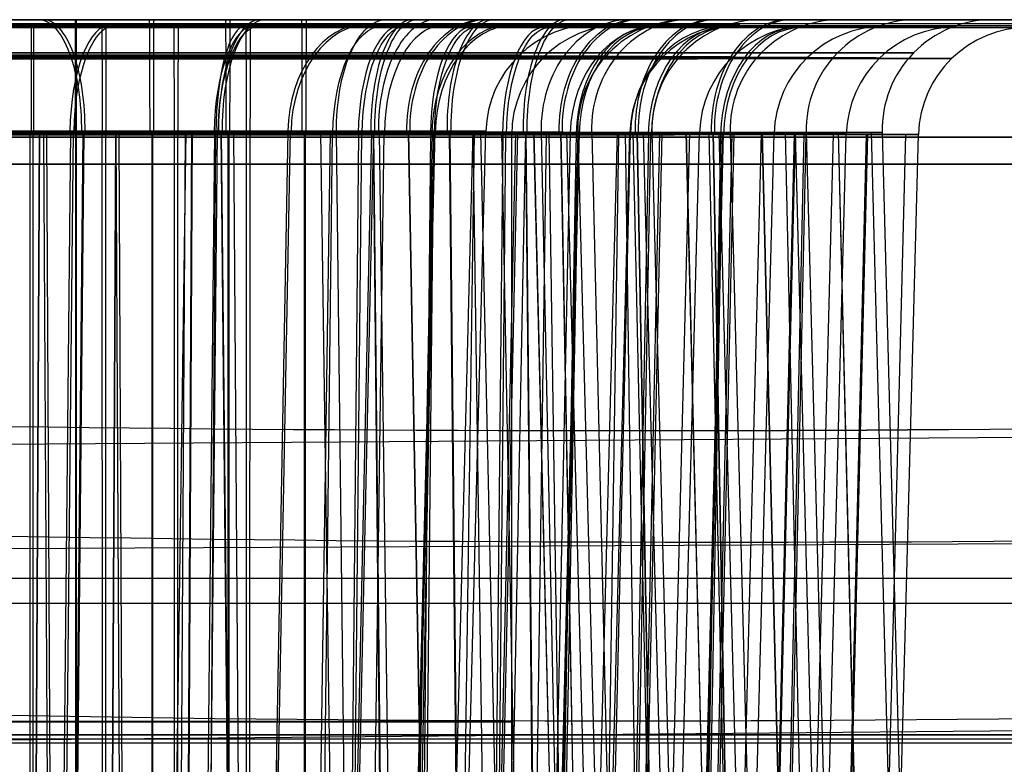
# Model space of a CAD drawing. Extents: x -64 to 57, y 4 to 161.
# Tile 294 of 342: x 5.11 to 6.45, y 155.15 to 156.17. Entities that reach past the tile are written whole.
import ezdxf

# ---------------------------------------------------------------- set-up
doc = ezdxf.new("R2010")
doc.units = 0
doc.layers.add('DEFAULT', color=7, linetype='CONTINUOUS')

msp = doc.modelspace()

# ---------------------------------------------------------------- linework, layer by layer
at = {"layer": 'DEFAULT', "color": 254}
for p, q in [((12.1083, 156.1663, 37.9762), (3.2359, 156.1663, 37.9733)), ((3.2359, 156.1663, 40.1558), (12.1084, 156.1663, 40.1578)), ((3.2359, 156.1663, 39.0655), (15.5379, 156.1663, 39.0655)), ((12.1084, 156.1663, 40.1578), (3.2359, 156.1663, 40.1558)), ((9.6019, 156.1667, 47.8246), (6.0712, 156.1667, 47.8246)), ((9.4073, 156.1583, 47.8655), (6.1436, 156.1584, 47.8594)), ((5.1621, 154.4104, 39.9684), (5.1782, 156.0143, 40.0076)), ((5.1659, 154.4107, 38.3595), (5.1821, 156.0147, 38.3211)), ((5.3125, 154.4104, 39.8887), (5.3357, 156.0143, 39.924)), ((5.4451, 154.4104, 39.7805), (5.4748, 156.0143, 39.8107)), ((5.4479, 154.4107, 38.5485), (5.4777, 156.0146, 38.5192)), ((5.5535, 154.4104, 39.6493), (5.5884, 156.0143, 39.6732)), ((5.5562, 154.4106, 38.681), (5.5913, 156.0146, 38.6581)), ((5.6346, 154.4104, 39.4988), (5.6734, 156.0144, 39.5154)), ((5.6362, 154.4106, 38.8312), (5.6751, 156.0145, 38.8156)), ((5.6856, 154.4106, 38.995), (5.7268, 156.0145, 38.9873)), ((5.702, 154.4105, 39.1648), (5.744, 156.0145, 39.1653)), ((5.744, 156.0145, 39.1653), (5.744, 156.0145, 39.1603)), ((5.1232, 154.4082, 49.0342), (5.1232, 156.0121, 49.0766)), ((5.1353, 156.0127, 51.9038), (5.1271, 154.4167, 51.9448)), ((5.1271, 154.4086, 47.2933), (5.1272, 156.0125, 47.2517)), ((5.1359, 156.0128, 50.3586), (5.1277, 154.4167, 50.3176)), ((5.1501, 154.4067, 55.0175), (5.1418, 156.0106, 55.059)), ((5.1539, 154.4071, 53.31), (5.1459, 156.0111, 53.2692)), ((5.195, 156.0127, 57.8586), (5.1789, 154.4167, 57.8972)), ((5.1963, 156.0128, 56.4034), (5.1803, 154.4167, 56.3648)), ((5.1849, 156.0128, 48.9191), (5.1849, 154.4167, 48.9609)), ((5.1855, 156.0128, 47.3435), (5.1855, 154.4167, 47.3017)), ((5.2214, 154.4074, 52.0344), (5.2213, 156.0113, 52.0768)), ((5.226, 154.4079, 50.2934), (5.2261, 156.0118, 50.2518)), ((5.2392, 156.0127, 54.9037), (5.231, 154.4167, 54.9447)), ((5.2397, 156.0128, 53.3587), (5.2316, 154.4167, 53.3177)), ((5.2482, 154.406, 58.0178), (5.24, 156.0099, 58.0594)), ((5.2521, 154.4064, 56.3101), (5.2441, 156.0103, 56.2692)), ((5.2887, 156.0128, 51.919), (5.2887, 154.4167, 51.9608)), ((5.2899, 156.0128, 50.3436), (5.2899, 154.4167, 50.3018)), ((5.3196, 154.4067, 55.0347), (5.3195, 156.0106, 55.0771)), ((5.3242, 154.4071, 53.2935), (5.3244, 156.0111, 53.2519)), ((5.3251, 154.4081, 49.0111), (5.3348, 156.0121, 49.0524)), ((5.343, 156.0127, 57.9036), (5.3348, 154.4167, 57.9446)), ((5.3436, 156.0128, 56.3589), (5.3355, 154.4167, 56.3179)), ((5.3585, 154.4089, 45.9687), (5.3745, 156.0128, 46.0079)), ((5.3623, 154.4093, 44.3599), (5.3785, 156.0132, 44.3215)), ((5.3644, 154.4085, 47.3265), (5.3759, 156.0125, 47.2865)), ((5.3827, 156.0128, 45.8592), (5.3987, 154.4167, 45.8978)), ((5.3834, 156.0127, 44.4037), (5.3994, 154.4167, 44.3651)), ((5.3925, 156.0128, 54.9189), (5.3925, 154.4167, 54.9607)), ((5.3938, 156.0128, 53.3437), (5.3938, 154.4167, 53.3019)), ((5.4002, 156.0127, 47.3734), (5.4116, 154.4167, 47.3332)), ((5.4178, 154.406, 58.0351), (5.4177, 156.0099, 58.0775)), ((5.4224, 154.4064, 56.2936), (5.4226, 156.0103, 56.252)), ((5.4964, 156.0128, 57.9187), (5.4963, 154.4167, 57.9605)), ((5.4976, 156.0128, 56.3438), (5.4977, 154.4167, 56.302)), ((5.5088, 154.4089, 45.889), (5.5321, 156.0128, 45.9244)), ((5.516, 154.4081, 48.9419), (5.5349, 156.0121, 48.9799)), ((5.5185, 156.0128, 45.7867), (5.5417, 154.4167, 45.8215)), ((5.5401, 156.0127, 48.8346), (5.5589, 154.4167, 48.872)), ((5.555, 154.4074, 51.9692), (5.571, 156.0114, 52.0084)), ((5.5587, 154.4078, 50.3602), (5.5749, 156.0118, 50.3219)), ((5.5834, 154.4085, 47.4231), (5.6055, 156.0124, 47.3877)), ((5.5903, 156.0128, 51.8591), (5.6063, 154.4167, 51.8978)), ((5.591, 156.0127, 50.4037), (5.607, 154.4167, 50.3651)), ((5.5984, 156.0127, 47.4605), (5.6203, 154.4166, 47.425)), ((5.6382, 156.0128, 45.6886), (5.6677, 154.4167, 45.7182)), ((5.6386, 156.0128, 44.5744), (5.6681, 154.4167, 44.5448)), ((5.6415, 154.4089, 45.7809), (5.6711, 156.0129, 45.811)), ((5.6442, 154.4092, 44.5489), (5.674, 156.0132, 44.5197)), ((5.6532, 154.4067, 54.9695), (5.6692, 156.0106, 55.0087)), ((5.657, 154.4071, 53.3604), (5.6732, 156.011, 53.322)), ((5.6941, 156.0128, 54.859), (5.7101, 154.4167, 54.8977)), ((5.6948, 156.0127, 53.4038), (5.7109, 154.4167, 53.3652)), ((5.7053, 154.4075, 51.8895), (5.7286, 156.0114, 51.9248)), ((5.7261, 156.0128, 51.7867), (5.7493, 154.4167, 51.8214)), ((5.7367, 156.0127, 44.6941), (5.7715, 154.4167, 44.6709)), ((5.7499, 154.409, 45.6497), (5.7848, 156.0129, 45.6735)), ((5.7515, 154.406, 57.9698), (5.7675, 156.0099, 58.009)), ((5.7526, 154.4092, 44.6814), (5.7876, 156.0131, 44.6586)), ((5.7552, 154.4064, 56.3604), (5.7714, 156.0103, 56.322)), ((5.7652, 156.0127, 47.5981), (5.7959, 154.4167, 47.5698)), ((5.7676, 154.4085, 47.5754), (5.7986, 156.0124, 47.5474)), ((5.7793, 154.4098, 42.165), (5.7793, 156.0098, 42.1653)), ((5.7979, 156.0128, 57.8589), (5.8139, 154.4167, 57.8975)), ((5.7987, 156.0128, 56.4039), (5.8147, 154.4167, 56.3653)), ((5.8036, 154.4067, 54.8897), (5.8268, 156.0106, 54.9251)), ((5.809, 156.0127, 45.4334), (5.8476, 154.4167, 45.4495)), ((5.8092, 156.0127, 44.8298), (5.8478, 154.4167, 44.8138)), ((5.8192, 156.0128, 48.5989), (5.8528, 154.4167, 48.6238)), ((5.8591, 156.0121, 48.7075), (5.8253, 154.4082, 48.6822)), ((5.8299, 156.0128, 54.7866), (5.8531, 154.4167, 54.8214)), ((5.831, 154.409, 45.4992), (5.8698, 156.0129, 45.5158)), ((5.8325, 154.4091, 44.8316), (5.8714, 156.0131, 44.816)), ((5.838, 154.4075, 51.7813), (5.8676, 156.0114, 51.8115)), ((5.8407, 154.4078, 50.5493), (5.8705, 156.0117, 50.52)), ((5.8458, 156.0128, 51.6886), (5.8754, 154.4167, 51.7181)), ((5.8462, 156.0128, 50.5744), (5.8758, 154.4167, 50.5449)), ((5.8541, 156.0127, 44.9778), (5.8951, 154.4167, 44.9697)), ((5.8692, 156.0128, 45.1283), (5.8692, 156.0128, 45.1313)), ((5.8692, 156.0128, 45.1313), (5.911, 154.4167, 45.1313)), ((5.8819, 154.4091, 44.9954), (5.9232, 156.013, 44.9877)), ((5.8884, 156.0128, 47.7761), (5.9257, 154.4167, 47.7573)), ((5.8983, 154.4091, 45.1652), (5.9403, 156.013, 45.1656)), ((5.9018, 154.406, 57.8901), (5.9251, 156.0099, 57.9254)), ((5.9036, 154.4084, 47.7724), (5.9412, 156.0124, 47.7539)), ((5.9337, 156.0128, 57.7864), (5.9568, 154.4167, 57.8212)), ((5.9362, 154.4067, 54.7816), (5.9659, 156.0107, 54.8118)), ((5.939, 154.407, 53.5494), (5.9688, 156.011, 53.5201)), ((5.9403, 156.013, 45.1656), (5.9403, 156.013, 45.1608)), ((5.9444, 156.0127, 50.6941), (5.9791, 154.4167, 50.6709)), ((5.9464, 154.4075, 51.6501), (5.9813, 156.0114, 51.6739)), ((5.949, 154.4077, 50.6818), (5.9841, 156.0117, 50.6589)), ((5.9496, 156.0128, 54.6885), (5.9791, 154.4167, 54.7181)), ((5.95, 156.0128, 53.5745), (5.9796, 154.4167, 53.5449)), ((5.9586, 156.0128, 47.9812), (5.9996, 154.4167, 47.9732)), ((5.9702, 156.0128, 48.1976), (6.0119, 154.4167, 48.2011)), ((5.9808, 154.4084, 47.9993), (6.0221, 156.0123, 47.9917)), ((5.9933, 154.4083, 48.2387), (6.0352, 156.0123, 48.2427)), ((6.0166, 156.0127, 51.4334), (6.0552, 154.4167, 51.4494)), ((6.0169, 156.0127, 50.8298), (6.0555, 154.4167, 50.8138)), ((6.0275, 154.4075, 51.4996), (6.0663, 156.0114, 51.5162)), ((6.029, 154.4077, 50.832), (6.0679, 156.0116, 50.8164)), ((6.0345, 154.406, 57.7819), (6.0642, 156.0099, 57.8121)), ((6.0373, 154.4063, 56.5495), (6.0671, 156.0102, 56.5202)), ((6.0447, 154.4068, 54.6504), (6.0796, 156.0107, 54.6742)), ((6.0473, 154.407, 53.6819), (6.0824, 156.0109, 53.659)), ((6.0481, 156.0127, 53.6942), (6.0829, 154.4167, 53.6709)), ((6.0533, 156.0128, 57.6884), (6.0829, 154.4167, 57.718)), ((6.0538, 156.0128, 56.5746), (6.0833, 154.4167, 56.545)), ((6.0617, 156.0127, 50.9778), (6.1027, 154.4167, 50.9697)), ((6.0768, 156.0128, 51.1282), (6.0768, 156.0128, 51.1313)), ((6.0768, 156.0128, 51.1313), (6.1186, 154.4167, 51.1313)), ((6.0784, 154.4076, 50.9958), (6.1196, 156.0116, 50.988)), ((6.0948, 154.4076, 51.1656), (6.1368, 156.0115, 51.166)), ((6.1203, 156.0127, 54.4334), (6.1589, 154.4167, 54.4494)), ((6.1206, 156.0127, 53.8299), (6.1592, 154.4167, 53.8138)), ((6.1258, 154.4068, 54.4998), (6.1646, 156.0107, 54.5164)), ((6.1273, 154.4069, 53.8321), (6.1662, 156.0109, 53.8165)), ((6.1368, 156.0115, 51.166), (6.1368, 156.0115, 51.1612)), ((6.143, 154.406, 57.6506), (6.1779, 156.01, 57.6745)), ((6.1456, 154.4063, 56.682), (6.1807, 156.0102, 56.6592)), ((6.1519, 156.0127, 56.6942), (6.1866, 154.4167, 56.671)), ((6.1655, 156.0127, 53.9778), (6.2065, 154.4167, 53.9697)), ((6.1767, 154.4069, 53.9959), (6.2179, 156.0108, 53.9882)), ((6.1806, 156.0128, 54.1282), (6.1806, 156.0128, 54.1313)), ((6.1806, 156.0128, 54.1313), (6.2224, 154.4167, 54.1313)), ((6.1931, 154.4069, 54.1658), (6.2351, 156.0108, 54.1662)), ((6.2241, 156.0127, 57.4333), (6.2626, 154.4167, 57.4494)), ((6.2241, 154.4061, 57.5001), (6.2629, 156.01, 57.5166)), ((6.2243, 156.0127, 56.8299), (6.2629, 154.4167, 56.8139)), ((6.2256, 154.4062, 56.8323), (6.2645, 156.0101, 56.8166)), ((6.2351, 156.0108, 54.1662), (6.2351, 156.0108, 54.1614)), ((6.2692, 156.0127, 56.9779), (6.3102, 154.4167, 56.9697)), ((6.275, 154.4062, 56.9961), (6.3163, 156.0101, 56.9884)), ((6.2843, 156.0128, 57.1281), (6.2843, 156.0128, 57.1313)), ((6.2843, 156.0128, 57.1313), (6.3261, 154.4167, 57.1313)), ((6.2914, 154.4062, 57.1659), (6.3335, 156.0101, 57.1664)), ((6.3335, 156.0101, 57.1664), (6.3335, 156.0101, 57.1615)), ((12.1083, 155.9698, 40.3578), (3.2359, 155.9698, 40.3558)), ((3.2359, 155.9698, 37.7733), (12.1083, 155.9698, 37.7762)), ((8.0507, 155.6081, 37.2299), (4.9238, 155.5867, 37.1966)), ((8.0539, 155.4604, 37.4435), (4.9238, 155.4445, 37.4325)), ((3.2359, 155.4056, 37.7635), (12.1083, 155.4056, 37.7664)), ((3.2359, 155.3713, 40.3663), (12.1083, 155.3713, 40.3682)), ((4.9238, 155.1835, 37.5206), (8.0593, 155.2127, 37.5214)), ((5.4588, 155.1841, 37.5206), (5.4588, 153.6212, 37.4797))]:
    msp.add_line(p, q, dxfattribs=at)
at = {"layer": 'DEFAULT', "color": 254, "extrusion": (3.28787e-05, 1, 0.000242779)}
for centre, radius, start, end in [((-25.969, -615.3516, 156.1702), 651.2, 87.9432221, 89.9439449), ((-81.5281, 889.4198, 156.1702), 832.9546, 272.8966312, 275.4213071), ((-4.8264, 39.1256, 156.1702), 1.0624, 180.1987, 0.123), ((-4.8264, 39.1256, 156.1702), 1.0624, 0.1229, 180.1989), ((-4.9242, 42.1259, 156.1702), 1, 359.8922, 179.8922), ((-4.9242, 42.1259, 156.1702), 1, 359.8922, 179.8922), ((-4.9242, 42.1259, 156.1702), 1, 179.8922, 359.8922), ((-4.9242, 42.1259, 156.1702), 1, 179.8922, 359.8922), ((-5.121, 48.1262, 156.1702), 1.0624, 143.4459, 36.3093), ((-5.0228, 45.126, 156.1702), 1.0624, 180.1959, 0.1202), ((-5.0228, 45.126, 156.1702), 1.0624, 0.12, 180.1961), ((-5.2192, 51.1264, 156.1702), 1.0624, 180.1932, 0.1174), ((-5.2192, 51.1264, 156.1702), 1.0624, 0.1172, 180.1933), ((-5.3174, 54.1266, 156.1702), 1.0625, 180.197, 0.1213), ((-5.3174, 54.1266, 156.1702), 1.0625, 0.1211, 180.1972), ((-5.121, 48.1262, 156.1702), 1.0624, 36.309, 143.4462), ((-5.4156, 57.1268, 156.1702), 1.0627, 180.1989, 0.1231), ((-5.4156, 57.1268, 156.1702), 1.0627, 0.1229, 180.199), ((-5.121, 48.1262, 156.1278), 0.9578, 36.309, 143.4462), ((-4.9242, 42.1259, 156.0202), 0.85, 359.8922, 179.8922), ((-4.9242, 42.1259, 156.0202), 0.85, 179.8922, 359.8922), ((-5.121, 48.1262, 156.0242), 0.9124, 143.4459, 36.3093), ((-4.9242, 42.1259, 155.2202), 0.85, 359.8922, 179.8922), ((-4.9242, 42.1259, 155.2202), 0.85, 179.8922, 359.8922), ((-25.969, -615.3516, 155.1952), 651.183, 87.9432221, 89.9439449), ((-81.5281, 889.4196, 155.1952), 832.9374, 272.8966309, 275.4213073)]:
    msp.add_arc(centre, radius, start, end, dxfattribs=at)
at = {"layer": 'DEFAULT', "color": 254, "extrusion": (1.09003e-12, 1, -2.95414e-10)}
msp.add_arc((-24.7859, -615.3846, 156.1667), 651.2, 88.0510012, 90.0517239, dxfattribs=at)
at = {"layer": 'DEFAULT', "color": 254, "extrusion": (2.93467e-14, 1, -2.18914e-15)}
msp.add_arc((-83.1755, 889.2796, 156.1667), 832.9546, 273.0044103, 275.5290862, dxfattribs=at)
at = {"layer": 'DEFAULT', "color": 254, "extrusion": (-9.6183e-17, 1, -3.033e-14)}
msp.add_arc((-5.0814, 45.1313, 156.1667), 0.9377, 180.222, 0.1414, dxfattribs=at)
at = {"layer": 'DEFAULT', "color": 254, "extrusion": (0, 1, 0)}
for centre, radius, start, end in [((-5.0814, 45.1313, 156.1667), 0.9377, 0.1416, 180.2218), ((-5.393, 54.1313, 156.1667), 0.9376, 180.2275, 0.1471), ((-5.393, 54.1313, 156.1667), 0.9376, 0.1473, 180.2273), ((-5.4968, 57.1313, 156.1667), 0.9374, 180.2306, 0.1503), ((-5.4968, 57.1313, 156.1667), 0.9374, 0.1505, 180.2304), ((-4.9239, 1.4636, 156.1667), 40.512, 89.99986, 100.34853), ((-4.9239, 1.4636, 156.1667), 40.512, 89.99986, 100.13683), ((-4.9238, 76.7173, 156.1667), 40.512, 259.6513, 269.99998), ((-24.7859, -615.3846, 155.1917), 651.183, 88.0510011, 90.0517239), ((-83.1755, 889.2794, 155.1917), 832.9374, 273.00441, 275.5290864)]:
    msp.add_arc(centre, radius, start, end, dxfattribs=at)
at = {"layer": 'DEFAULT', "color": 254, "extrusion": (-2.32698e-10, 1, 6.5949e-14)}
msp.add_arc((-5.1853, 48.1313, 156.1667), 0.9377, 143.5853, 36.448, dxfattribs=at)
at = {"layer": 'DEFAULT', "color": 254, "extrusion": (9.78473e-17, 1, 3.03326e-14)}
msp.add_arc((-5.2891, 51.1313, 156.1667), 0.9377, 180.225, 0.1446, dxfattribs=at)
at = {"layer": 'DEFAULT', "color": 254, "extrusion": (-9.77103e-17, 1, -3.02901e-14)}
msp.add_arc((-5.2891, 51.1313, 156.1667), 0.9377, 0.1448, 180.2249, dxfattribs=at)
at = {"layer": 'DEFAULT', "color": 254, "extrusion": (-2.32698e-10, 1, 1.07392e-13)}
msp.add_arc((-5.1853, 48.1313, 156.1667), 0.9377, 36.4483, 143.585, dxfattribs=at)
at = {"layer": 'DEFAULT', "color": 254, "extrusion": (2.71633e-14, 1, -2.56834e-13)}
msp.add_arc((-4.9238, 76.7173, 156.1667), 40.512, 259.6513, 269.99998, dxfattribs=at)
at = {"layer": 'DEFAULT', "color": 254, "extrusion": (0.922425, 1.55374e-13, -0.386177)}
msp.add_arc((156.0167, 53.8846, -16.9923), 0.15, 359.9999, 91.5, dxfattribs=at)
at = {"layer": 'DEFAULT', "color": 254, "extrusion": (0.925134, -5.69853e-15, 0.379641)}
msp.add_arc((156.0167, 51.7047, 26.7746), 0.15, 268.5, 0, dxfattribs=at)
at = {"layer": 'DEFAULT', "color": 254, "extrusion": (0.999999, 8.32169e-14, -0.00109)}
msp.add_arc((156.0167, 47.1992, 5.1328), 0.15, 360, 91.5, dxfattribs=at)
at = {"layer": 'DEFAULT', "color": 254, "extrusion": (0.999999, 2.52491e-14, -0.001168)}
msp.add_arc((156.0167, 49.075, 5.129), 0.15, 268.5, 0, dxfattribs=at)
at = {"layer": 'DEFAULT', "color": 254, "extrusion": (0.999991, 6.11337e-14, -0.004273)}
msp.add_arc((156.0167, 50.2158, 5.0707), 0.15, 0, 91.5, dxfattribs=at)
at = {"layer": 'DEFAULT', "color": 254, "extrusion": (0.999996, 1.13608e-13, -0.002954)}
msp.add_arc((156.0167, 52.0844, 5.138), 0.15, 268.5, 360, dxfattribs=at)
at = {"layer": 'DEFAULT', "color": 254, "extrusion": (0.925613, -1.59559e-13, 0.378472)}
msp.add_arc((156.0167, 38.9132, 21.7845), 0.15, 360, 91.5, dxfattribs=at)
at = {"layer": 'DEFAULT', "color": 254, "extrusion": (0.922779, -3.65286e-14, -0.38533)}
msp.add_arc((156.0167, 44.542, -12.7014), 0.15, 268.5, 359.9999, dxfattribs=at)
at = {"layer": 'DEFAULT', "color": 254, "extrusion": (0.999991, 6.87511e-14, -0.004318)}
msp.add_arc((156.0167, 53.2165, 5.1593), 0.15, 0, 91.5, dxfattribs=at)
at = {"layer": 'DEFAULT', "color": 254, "extrusion": (0.999996, 7.03031e-14, -0.002997)}
msp.add_arc((156.0167, 55.0848, 5.2307), 0.15, 268.5, 360, dxfattribs=at)
at = {"layer": 'DEFAULT', "color": 254, "extrusion": (0.99999, 2.03753e-13, -0.004373)}
msp.add_arc((156.0167, 56.2173, 5.247), 0.15, 0, 91.5, dxfattribs=at)
at = {"layer": 'DEFAULT', "color": 254, "extrusion": (0.999995, -1.81636e-14, -0.003051)}
msp.add_arc((156.0167, 58.0852, 5.3225), 0.15, 268.5, 360, dxfattribs=at)
at = {"layer": 'DEFAULT', "color": 254, "extrusion": (0.892552, -1.48073e-13, -0.450944)}
msp.add_arc((156.0167, 46.2357, -17.0764), 0.15, 268.5, 360, dxfattribs=at)
at = {"layer": 'DEFAULT', "color": 254, "extrusion": (0.925634, -3.5883e-14, 0.378421)}
msp.add_arc((156.0167, 44.3897, 24.245), 0.15, 360, 91.5, dxfattribs=at)
at = {"layer": 'DEFAULT', "color": 254, "extrusion": (0.922758, 6.43758e-14, -0.385379)}
msp.add_arc((156.0167, 50.1578, -14.8243), 0.15, 268.5, 359.9999, dxfattribs=at)
at = {"layer": 'DEFAULT', "color": 254, "extrusion": (0.852019, 1.24834e-13, 0.523511)}
msp.add_arc((156.0167, 37.3565, 29.6152), 0.15, 360, 91.5, dxfattribs=at)
at = {"layer": 'DEFAULT', "color": 254, "extrusion": (0.710228, 1.87117e-13, 0.703971)}
msp.add_arc((156.0167, 27.5386, 35.3802), 0.15, 360, 91.5, dxfattribs=at)
at = {"layer": 'DEFAULT', "color": 254, "extrusion": (-0.70482, -3.18361e-13, 0.709387)}
msp.add_arc((-156.0167, 36.3519, 28.4341), 0.15, 180, 271.5, dxfattribs=at)
at = {"layer": 'DEFAULT', "color": 254, "extrusion": (0.92565, 2.55989e-14, 0.37838)}
msp.add_arc((156.0167, 47.1285, 25.4743), 0.15, 360, 91.5, dxfattribs=at)
at = {"layer": 'DEFAULT', "color": 254, "extrusion": (0.922742, 1.89655e-13, -0.385418)}
msp.add_arc((156.0167, 52.9653, -15.8868), 0.15, 268.5, 359.9999, dxfattribs=at)
at = {"layer": 'DEFAULT', "color": 254, "extrusion": (0.925671, -4.76807e-14, 0.378329)}
msp.add_arc((156.0167, 49.8678, 26.7027), 0.15, 360, 91.5, dxfattribs=at)
at = {"layer": 'DEFAULT', "color": 254, "extrusion": (0.922722, 4.85489e-14, -0.385467)}
msp.add_arc((156.0167, 55.7725, -16.9502), 0.15, 268.5, 359.9999, dxfattribs=at)
at = {"layer": 'DEFAULT', "color": 254, "extrusion": (-0.593629, -3.1217e-08, 0.804739)}
msp.add_arc((-156.0167, 33.6827, 35.655), 0.15, 180, 271.5, dxfattribs=at)
at = {"layer": 'DEFAULT', "color": 254, "extrusion": (0.710268, 1.31957e-13, 0.703932)}
msp.add_arc((156.0167, 31.6561, 39.7497), 0.15, 360, 91.5, dxfattribs=at)
at = {"layer": 'DEFAULT', "color": 254, "extrusion": (-0.704781, -1.78213e-13, 0.709425)}
msp.add_arc((-156.0167, 40.7262, 32.5462), 0.15, 180, 271.5, dxfattribs=at)
at = {"layer": 'DEFAULT', "color": 254, "extrusion": (0.003842, -7.80035e-11, 0.999993)}
msp.add_arc((5.8457, 156.0167, 45.1505), 0.15, 90, 181.5, dxfattribs=at)
at = {"layer": 'DEFAULT', "color": 254, "extrusion": (0.451822, 1.02885e-13, 0.892108)}
msp.add_arc((156.0167, 16.1833, 45.2811), 0.15, 360, 91.5, dxfattribs=at)
at = {"layer": 'DEFAULT', "color": 254, "extrusion": (0.710299, 9.80772e-14, 0.703901)}
msp.add_arc((156.0167, 33.7157, 41.9337), 0.15, 360, 91.5, dxfattribs=at)
at = {"layer": 'DEFAULT', "color": 254, "extrusion": (-0.70475, -1.70956e-13, 0.709456)}
msp.add_arc((-156.0167, 42.9126, 34.6031), 0.15, 180, 271.5, dxfattribs=at)
at = {"layer": 'DEFAULT', "color": 254, "extrusion": (-0.083111, -1.09374e-13, 0.99654)}
msp.add_arc((-156.0167, 10.1053, 47.5339), 0.15, 180, 271.5, dxfattribs=at)
at = {"layer": 'DEFAULT', "color": 254, "extrusion": (0.710337, 6.69578e-14, 0.703861)}
msp.add_arc((156.0167, 35.7761, 44.1172), 0.15, 360, 91.5, dxfattribs=at)
at = {"layer": 'DEFAULT', "color": 254, "extrusion": (-0.704711, -3.4997e-13, 0.709494)}
msp.add_arc((-156.0167, 45.0984, 36.6607), 0.15, 180, 271.5, dxfattribs=at)
at = {"layer": 'DEFAULT', "color": 254, "extrusion": (0.003895, -7.79844e-11, 0.999992)}
msp.add_arc((6.0276, 156.0167, 51.1515), 0.15, 90, 181.5, dxfattribs=at)
at = {"layer": 'DEFAULT', "color": 254, "extrusion": (0.003938, -7.9236e-11, 0.999992)}
msp.add_arc((6.1173, 156.0167, 54.1521), 0.15, 90, 181.5, dxfattribs=at)
at = {"layer": 'DEFAULT', "color": 254, "extrusion": (0.003992, -7.82673e-11, 0.999992)}
msp.add_arc((6.2061, 156.0167, 57.1527), 0.15, 90, 181.5, dxfattribs=at)
at = {"layer": 'DEFAULT', "color": 254, "extrusion": (0.999999, -3.31915e-05, 0.001288)}
msp.add_arc((156.0083, 49.2199, 5.183), 0.15, 271.5139, 0.0139, dxfattribs=at)
at = {"layer": 'DEFAULT', "color": 254, "extrusion": (0.999999, -3.32041e-05, 0.001341)}
msp.add_arc((156.0088, 47.0948, 5.1855), 0.15, 0.0139, 88.5139, dxfattribs=at)
at = {"layer": 'DEFAULT', "color": 254, "extrusion": (0.925478, -0.000122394, 0.378803)}
msp.add_arc((156.0115, 33.3601, 19.2877), 0.15, 0.015, 88.515, dxfattribs=at)
at = {"layer": 'DEFAULT', "color": 254, "extrusion": (0.922942, 6.31099e-05, -0.384939)}
msp.add_arc((156.01, 39.072, -10.6064), 0.15, 271.5151, 0.015, dxfattribs=at)
at = {"layer": 'DEFAULT', "color": 254, "extrusion": (0.999993, -3.19628e-05, -0.003772)}
msp.add_arc((156.0081, 50.1212, 5.0265), 0.15, 0.0139, 88.5139, dxfattribs=at)
at = {"layer": 'DEFAULT', "color": 254, "extrusion": (0.999997, -3.22942e-05, -0.002407)}
msp.add_arc((156.0076, 52.2392, 5.0961), 0.15, 271.5139, 0.0139, dxfattribs=at)
at = {"layer": 'DEFAULT', "color": 254, "extrusion": (0.999993, -3.19462e-05, -0.00384)}
msp.add_arc((156.0073, 53.122, 5.1096), 0.15, 0.0139, 88.5139, dxfattribs=at)
at = {"layer": 'DEFAULT', "color": 254, "extrusion": (0.999997, -3.22781e-05, -0.002474)}
msp.add_arc((156.0068, 55.2401, 5.1835), 0.15, 271.5139, 0.0139, dxfattribs=at)
at = {"layer": 'DEFAULT', "color": 254, "extrusion": (0.925459, -0.000122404, 0.378849)}
msp.add_arc((156.01, 38.838, 21.7445), 0.15, 0.015, 88.515, dxfattribs=at)
at = {"layer": 'DEFAULT', "color": 254, "extrusion": (0.961765, -9.81129e-05, 0.273876)}
msp.add_arc((156.0092, 43.8606, 18.1058), 0.15, 0.1601, 88.5145, dxfattribs=at)
at = {"layer": 'DEFAULT', "color": 254, "extrusion": (0.922961, 6.30984e-05, -0.384894)}
msp.add_arc((156.0085, 44.6862, -12.7328), 0.15, 271.5151, 0.015, dxfattribs=at)
at = {"layer": 'DEFAULT', "color": 254, "extrusion": (0.999993, -3.19383e-05, -0.003872)}
msp.add_arc((156.0066, 56.1226, 5.1945), 0.15, 0.0139, 88.5139, dxfattribs=at)
at = {"layer": 'DEFAULT', "color": 254, "extrusion": (0.999997, -3.22704e-05, -0.002505)}
msp.add_arc((156.0061, 58.2408, 5.2725), 0.15, 271.5139, 0.0139, dxfattribs=at)
at = {"layer": 'DEFAULT', "color": 254, "extrusion": (0.70997, -0.000194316, 0.704232)}
msp.add_arc((156.0122, 23.37, 30.9803), 0.15, 0.0196, 88.5196, dxfattribs=at)
at = {"layer": 'DEFAULT', "color": 254, "extrusion": (-0.705189, -0.000148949, 0.70902)}
msp.add_arc((-156.0092, 32.1291, 24.3373), 0.15, 179.9803, 268.4803, dxfattribs=at)
at = {"layer": 'DEFAULT', "color": 254, "extrusion": (0.893651, 7.95682e-05, -0.448763)}
msp.add_arc((156.0076, 46.4109, -17.0209), 0.15, 271.5156, 0.0156, dxfattribs=at)
at = {"layer": 'DEFAULT', "color": 254, "extrusion": (0.92544, -0.000122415, 0.378894)}
msp.add_arc((156.0086, 44.3154, 24.2017), 0.15, 0.015, 88.515, dxfattribs=at)
at = {"layer": 'DEFAULT', "color": 254, "extrusion": (0.922979, 6.30871e-05, -0.38485)}
msp.add_arc((156.007, 50.3007, -14.8587), 0.15, 271.5151, 0.015, dxfattribs=at)
at = {"layer": 'DEFAULT', "color": 254, "extrusion": (0.85076, -0.000155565, 0.525554)}
msp.add_arc((156.0096, 37.2347, 29.6497), 0.15, 0.0164, 88.5164, dxfattribs=at)
at = {"layer": 'DEFAULT', "color": 254, "extrusion": (0.925466, -0.0001224, 0.378831)}
msp.add_arc((156.0079, 47.0563, 25.4261), 0.15, 0.015, 88.515, dxfattribs=at)
at = {"layer": 'DEFAULT', "color": 254, "extrusion": (0.709934, -0.000194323, 0.704268)}
msp.add_arc((156.0108, 27.4901, 35.3468), 0.15, 0.0196, 88.5196, dxfattribs=at)
at = {"layer": 'DEFAULT', "color": 254, "extrusion": (0.922954, 6.31027e-05, -0.384911)}
msp.add_arc((156.0063, 53.1067, -15.9262), 0.15, 271.5151, 0.015, dxfattribs=at)
at = {"layer": 'DEFAULT', "color": 254, "extrusion": (-0.705223, -0.00014894, 0.708986)}
msp.add_arc((-156.0077, 36.5011, 28.4515), 0.15, 179.9803, 268.4803, dxfattribs=at)
at = {"layer": 'DEFAULT', "color": 254, "extrusion": (0.003428, -0.00024289, 0.999994)}
msp.add_arc((5.7597, 156.02, 39.1419), 0.15, 89.9982, 178.4982, dxfattribs=at)
at = {"layer": 'DEFAULT', "color": 254, "extrusion": (0.925478, -0.000122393, 0.3788)}
msp.add_arc((156.0072, 49.7965, 26.6518), 0.15, 0.015, 88.515, dxfattribs=at)
at = {"layer": 'DEFAULT', "color": 254, "extrusion": (0.922942, 6.31102e-05, -0.38494)}
msp.add_arc((156.0055, 55.9132, -16.9921), 0.15, 271.5151, 0.015, dxfattribs=at)
at = {"layer": 'DEFAULT', "color": 254, "extrusion": (-0.001881, -0.000242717, 0.999998)}
msp.add_arc((6.0086, 156.02, 42.1165), 0.15, 89.9981, 179.9981, dxfattribs=at)
at = {"layer": 'DEFAULT', "color": 254, "extrusion": (-0.595578, -0.000175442, 0.803297)}
msp.add_arc((-156.0064, 33.9026, 35.6097), 0.15, 179.9766, 268.4766, dxfattribs=at)
at = {"layer": 'DEFAULT', "color": 254, "extrusion": (0.7099, -0.000194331, 0.704303)}
msp.add_arc((156.0094, 31.6097, 39.7137), 0.15, 0.0196, 88.5196, dxfattribs=at)
at = {"layer": 'DEFAULT', "color": 254, "extrusion": (-0.705257, -0.000148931, 0.708952)}
msp.add_arc((-156.0062, 40.8736, 32.5653), 0.15, 179.9803, 268.4803, dxfattribs=at)
at = {"layer": 'DEFAULT', "color": 254, "extrusion": (0.003379, -0.000242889, 0.999994)}
msp.add_arc((5.9376, 156.02, 45.1427), 0.15, 89.9982, 178.4982, dxfattribs=at)
at = {"layer": 'DEFAULT', "color": 254, "extrusion": (0.449675, -0.000231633, 0.893192)}
msp.add_arc((156.0116, 16.089, 45.2888), 0.15, 0.0309, 88.5309, dxfattribs=at)
at = {"layer": 'DEFAULT', "color": 254, "extrusion": (0.709948, -0.00019432, 0.704254)}
msp.add_arc((156.0087, 33.6731, 41.8941), 0.15, 0.0196, 88.5196, dxfattribs=at)
at = {"layer": 'DEFAULT', "color": 254, "extrusion": (-0.70521, -0.000148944, 0.708999)}
msp.add_arc((-156.0054, 43.0569, 34.6258), 0.15, 179.9803, 268.4803, dxfattribs=at)
at = {"layer": 'DEFAULT', "color": 254, "extrusion": (-0.085499, -0.000239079, 0.996338)}
msp.add_arc((-155.9904, 10.7224, 47.5122), 0.15, 179.8373, 268.3373, dxfattribs=at)
at = {"layer": 'DEFAULT', "color": 254, "extrusion": (0.709971, -0.000194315, 0.704231)}
msp.add_arc((156.008, 35.7352, 44.0756), 0.15, 0.0196, 88.5196, dxfattribs=at)
at = {"layer": 'DEFAULT', "color": 254, "extrusion": (-0.705188, -0.00014895, 0.709021)}
msp.add_arc((-156.0047, 45.2413, 36.6851), 0.15, 179.9803, 268.4803, dxfattribs=at)
at = {"layer": 'DEFAULT', "color": 254, "extrusion": (0.003332, -0.000242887, 0.999994)}
msp.add_arc((6.1163, 156.02, 51.1435), 0.15, 89.9982, 178.4982, dxfattribs=at)
at = {"layer": 'DEFAULT', "color": 254, "extrusion": (0.003399, -0.000242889, 0.999994)}
msp.add_arc((6.201, 156.02, 54.1444), 0.15, 89.9982, 178.4982, dxfattribs=at)
at = {"layer": 'DEFAULT', "color": 254, "extrusion": (0.003431, -0.000242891, 0.999994)}
msp.add_arc((6.2873, 156.02, 57.145), 0.15, 89.9982, 178.4982, dxfattribs=at)
at = {"layer": 'DEFAULT', "color": 254, "extrusion": (1.45231e-10, 1, 5.75021e-10)}
msp.add_arc((-5.0814, 45.1313, 156.1215), 0.8304, 180.2222, 0.141, dxfattribs=at)
at = {"layer": 'DEFAULT', "color": 254, "extrusion": (1.43049e-10, 1, -1.18843e-10)}
msp.add_arc((-5.0814, 45.1313, 156.1215), 0.8304, 0.1412, 180.222, dxfattribs=at)
at = {"layer": 'DEFAULT', "color": 254, "extrusion": (-7.62903e-10, 1, 4.756e-10)}
msp.add_arc((-5.1853, 48.1313, 156.1214), 0.8303, 143.5853, 36.448, dxfattribs=at)
at = {"layer": 'DEFAULT', "color": 254, "extrusion": (1.50201e-10, 1, 5.84023e-10)}
msp.add_arc((-5.2891, 51.1313, 156.1215), 0.8303, 180.2253, 0.1442, dxfattribs=at)
at = {"layer": 'DEFAULT', "color": 254, "extrusion": (1.47929e-10, 1, -1.15216e-10)}
msp.add_arc((-5.2891, 51.1313, 156.1215), 0.8303, 0.1444, 180.2251, dxfattribs=at)
at = {"layer": 'DEFAULT', "color": 254, "extrusion": (-2.63358e-11, 1, -4.43671e-10)}
msp.add_arc((-5.1853, 48.1313, 156.1214), 0.8303, 36.4483, 143.585, dxfattribs=at)
at = {"layer": 'DEFAULT', "color": 254, "extrusion": (1.54236e-10, 1, 5.9034e-10)}
msp.add_arc((-5.393, 54.1313, 156.1215), 0.8302, 180.2277, 0.1467, dxfattribs=at)
at = {"layer": 'DEFAULT', "color": 254, "extrusion": (1.51941e-10, 1, -1.1205e-10)}
msp.add_arc((-5.393, 54.1313, 156.1215), 0.8302, 0.1469, 180.2275, dxfattribs=at)
at = {"layer": 'DEFAULT', "color": 254, "extrusion": (1.59369e-10, 1, 5.97998e-10)}
msp.add_arc((-5.4968, 57.1313, 156.1215), 0.8301, 180.2308, 0.1498, dxfattribs=at)
at = {"layer": 'DEFAULT', "color": 254, "extrusion": (1.57076e-10, 1, -1.07747e-10)}
msp.add_arc((-5.4968, 57.1313, 156.1215), 0.8301, 0.15, 180.2306, dxfattribs=at)
at = {"layer": 'DEFAULT', "color": 254, "extrusion": (3.28784e-05, 1, 0.000242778)}
for centre, radius, start in [((-4.8264, 39.1256, 156.1278), 0.9579, 180.199), ((-5.4156, 57.1268, 156.1278), 0.9581, 180.1991)]:
    msp.add_arc(centre, radius, start, 0.1225, dxfattribs=at)
at = {"layer": 'DEFAULT', "color": 254, "extrusion": (3.28784e-05, 1, 0.000242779)}
for centre, radius, start, end in [((-4.8264, 39.1256, 156.1278), 0.9579, 0.1223, 180.1992), ((-5.4156, 57.1268, 156.1278), 0.9581, 0.1224, 180.1993)]:
    msp.add_arc(centre, radius, start, end, dxfattribs=at)
at = {"layer": 'DEFAULT', "color": 254, "extrusion": (3.28786e-05, 1, 0.000242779)}
msp.add_arc((-5.121, 48.1262, 156.1277), 0.9578, 143.4459, 36.3093, dxfattribs=at)
at = {"layer": 'DEFAULT', "color": 254, "extrusion": (3.28785e-05, 1, 0.000242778)}
for centre, radius, start, end in [((-5.0228, 45.126, 156.1278), 0.9578, 180.1962, 0.1196), ((-5.2192, 51.1264, 156.1278), 0.9579, 180.1934, 0.1169), ((-5.3174, 54.1266, 156.1278), 0.958, 180.1973, 0.1207)]:
    msp.add_arc(centre, radius, start, end, dxfattribs=at)
at = {"layer": 'DEFAULT', "color": 254, "extrusion": (3.28785e-05, 1, 0.000242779)}
for centre, radius, start, end in [((-5.0228, 45.126, 156.1278), 0.9578, 0.1194, 180.1963), ((-5.2192, 51.1264, 156.1278), 0.9579, 0.1167, 180.1936), ((-5.3174, 54.1266, 156.1278), 0.958, 0.1205, 180.1975)]:
    msp.add_arc(centre, radius, start, end, dxfattribs=at)
at = {"layer": 'DEFAULT', "color": 254, "extrusion": (3.28781e-05, 1, 0.000242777)}
for centre, radius, start, end in [((-4.8264, 39.1256, 156.0242), 0.9125, 180.1991, 359.8742), ((-5.0228, 45.126, 156.0242), 0.9124, 180.1963, 359.8729), ((-5.2192, 51.1264, 156.0242), 0.9125, 180.1935, 359.8714), ((-5.3174, 54.1266, 156.0242), 0.9126, 180.1974, 359.8708), ((-5.4156, 57.1268, 156.0242), 0.9127, 180.1993, 359.8701)]:
    msp.add_arc(centre, radius, start, end, dxfattribs=at)
at = {"layer": 'DEFAULT', "color": 254, "extrusion": (3.28781e-05, 1, 0.000242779)}
for centre, radius, start, end in [((-4.8264, 39.1256, 156.0242), 0.9125, 180.1991, 359.8742), ((-5.0228, 45.126, 156.0242), 0.9124, 180.1963, 359.8729), ((-5.2192, 51.1264, 156.0242), 0.9125, 180.1935, 359.8714), ((-5.3174, 54.1266, 156.0242), 0.9126, 180.1974, 359.8708), ((-5.4156, 57.1268, 156.0242), 0.9127, 180.1992, 359.8701)]:
    msp.add_arc(centre, radius, start, end, dxfattribs=at)
at = {"layer": 'DEFAULT', "color": 254, "extrusion": (3.28778e-05, 1, 0.000242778)}
for centre, radius, start, end in [((-4.8264, 39.1256, 156.0242), 0.9125, 0.122, 179.8902), ((-5.0228, 45.126, 156.0242), 0.9124, 0.1192, 179.8915), ((-5.2192, 51.1264, 156.0242), 0.9125, 0.1164, 179.893), ((-5.3174, 54.1266, 156.0242), 0.9126, 0.1202, 179.8936), ((-5.4156, 57.1268, 156.0242), 0.9127, 0.1221, 179.8943)]:
    msp.add_arc(centre, radius, start, end, dxfattribs=at)
at = {"layer": 'DEFAULT', "color": 254, "extrusion": (3.28789e-05, 1, 0.00024265)}
msp.add_arc((-5.121, 48.1263, 156.0242), 0.9124, 143.4459, 36.3093, dxfattribs=at)
at = {"layer": 'DEFAULT', "color": 254, "extrusion": (4.75328e-10, 1, 5.7722e-09)}
msp.add_arc((-5.0814, 45.1313, 156.0128), 0.7878, 180.2223, 359.9786, dxfattribs=at)
at = {"layer": 'DEFAULT', "color": 254, "extrusion": (5.63838e-10, 1, -3.10478e-10)}
msp.add_arc((-5.0814, 45.1313, 156.0128), 0.7878, 0.141, 180.0009, dxfattribs=at)
at = {"layer": 'DEFAULT', "color": 254, "extrusion": (-5.9785e-10, 1, 6.46505e-10)}
msp.add_arc((-5.1853, 48.1313, 156.0128), 0.7878, 143.5854, 36.448, dxfattribs=at)
at = {"layer": 'DEFAULT', "color": 254, "extrusion": (3.28787e-05, 1, 0.00024278)}
msp.add_arc((-5.121, 48.1262, 156.0242), 0.9124, 36.309, 143.4462, dxfattribs=at)
at = {"layer": 'DEFAULT', "color": 254, "extrusion": (4.92669e-10, 1, 5.94441e-09)}
msp.add_arc((-5.2891, 51.1313, 156.0128), 0.7877, 180.2254, 359.9804, dxfattribs=at)
at = {"layer": 'DEFAULT', "color": 254, "extrusion": (5.84671e-10, 1, -2.99213e-10)}
msp.add_arc((-5.2891, 51.1313, 156.0128), 0.7877, 0.1442, 179.9992, dxfattribs=at)
at = {"layer": 'DEFAULT', "color": 254, "extrusion": (-5.98418e-10, 1, -1.30581e-09)}
msp.add_arc((-5.1853, 48.1313, 156.0128), 0.7878, 36.4483, 143.585, dxfattribs=at)
at = {"layer": 'DEFAULT', "color": 254, "extrusion": (5.05184e-10, 1, 6.02203e-09)}
msp.add_arc((-5.393, 54.1313, 156.0128), 0.7876, 180.2279, 359.9811, dxfattribs=at)
at = {"layer": 'DEFAULT', "color": 254, "extrusion": (6.01102e-10, 1, -2.88838e-10)}
msp.add_arc((-5.393, 54.1313, 156.0128), 0.7876, 0.1467, 179.9984, dxfattribs=at)
at = {"layer": 'DEFAULT', "color": 254, "extrusion": (5.20653e-10, 1, 6.10137e-09)}
msp.add_arc((-5.4968, 57.1313, 156.0128), 0.7875, 180.231, 359.9819, dxfattribs=at)
at = {"layer": 'DEFAULT', "color": 254, "extrusion": (6.21809e-10, 1, -2.75174e-10)}
msp.add_arc((-5.4968, 57.1313, 156.0128), 0.7875, 0.1498, 179.9977, dxfattribs=at)
at = {"layer": 'DEFAULT', "color": 254, "extrusion": (2.90299e-14, 1, 1.30575e-14)}
msp.add_arc((-4.9238, 76.7173, 156.0067), 40.192, 259.6513, 269.99998, dxfattribs=at)
at = {"layer": 'DEFAULT', "color": 254, "extrusion": (1.73591e-14, 1, 1.28853e-13)}
msp.add_arc((-4.9239, 1.4636, 156.0067), 40.192, 89.99986, 100.34853, dxfattribs=at)
at = {"layer": 'DEFAULT', "color": 254, "extrusion": (0.006508, 0.384891, 0.922939)}
msp.add_arc((-2.238, -186.4087, 97.857), 58.5497, 90.053024, 97.043779, dxfattribs=at)
at = {"layer": 'DEFAULT', "color": 254, "extrusion": (0.006452, 0.386005, 0.922474)}
msp.add_arc((-2.2687, -186.4503, 98.011), 58.7099, 90.052327, 97.023981, dxfattribs=at)
at = {"layer": 'DEFAULT', "color": 254, "extrusion": (0.002629, 0.105191, 0.994449)}
msp.add_arc((-0.741, -207.635, 57.0292), 57.2614, 90.2975, 97.46873, dxfattribs=at)
at = {"layer": 'DEFAULT', "color": 254, "extrusion": (0.000198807, 0.006817, 0.999977)}
msp.add_arc((5.9281, 202.4423, 41.8725), 47.5131, 268.77909, 277.46356, dxfattribs=at)

doc.saveas('drawing.dxf')
